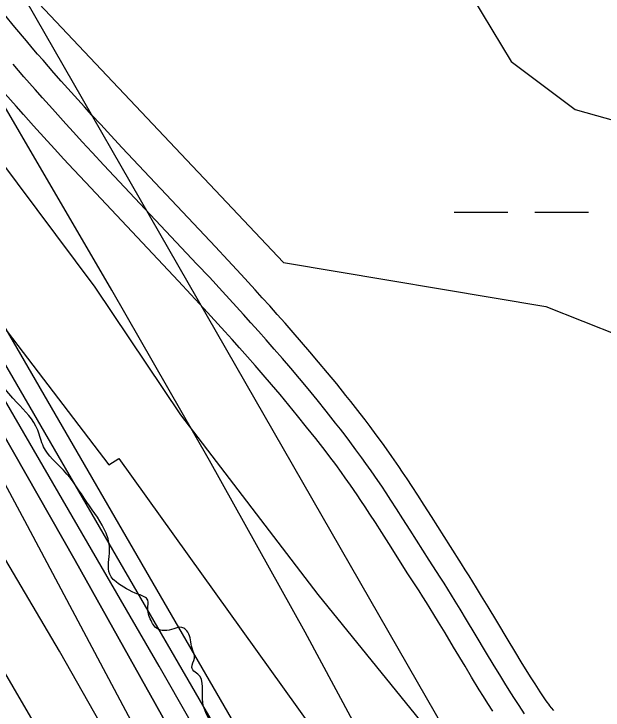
# Model space of a CAD drawing. Extents: x 3279314 to 3317160, y 734079 to 759431.
# Drawn here: x 3310166.7 to 3310517.3, y 749077.7 to 749491.8 of the extents above; entities that cross this region are included whole.
import ezdxf

# ---------------------------------------------------------------- set-up
doc = ezdxf.new("R2010")
doc.units = 0
for name, color, linetype in [('V-RIVR-EDGE', 7, 'Continuous'), ('V-ROAD-CNTR', 7, 'Continuous'), ('V-RRAP-RVMT', 7, 'Continuous'), ('V-SITE-VEGE', 7, 'Continuous'), ('V-TOPO-DPTH', 7, 'Continuous'), ('V-TOPO-MAJR', 7, 'Continuous'), ('V-TOPO-MINR', 7, 'Continuous'), ('V-TOPO-SHOR', 7, 'Continuous'), ('V-TOPO-WATR', 7, 'Continuous'), ('V-WETL-SWMP', 7, 'Continuous')]:
    doc.layers.add(name, color=color, linetype=linetype)

msp = doc.modelspace()

# ---------------------------------------------------------------- linework, layer by layer
at = {"layer": 'V-RIVR-EDGE'}
msp.add_spline([(3310321.13, 749040.23), (3310300.43, 749054.71), (3310291.48, 749060.21), (3310284.53, 749069.69), (3310279.08, 749082.15), (3310276.14, 749099.09), (3310273.16, 749101.58), (3310272.66, 749103.08), (3310274.17, 749108.55), (3310272.69, 749114.53), (3310270.22, 749124), (3310267.74, 749126.49), (3310257.78, 749125.02), (3310250.81, 749127.03), (3310248.83, 749130.03), (3310246.36, 749138), (3310246.37, 749142.98), (3310240.9, 749146.48), (3310227.47, 749153.98), (3310224.49, 749156.98), (3310223.53, 749170.92), (3310223.05, 749178.39), (3310221.57, 749182.88), (3310210.16, 749201.33), (3310196.27, 749220.28), (3310184.35, 749234.26), (3310180.89, 749244.22), (3310168.48, 749260.69), (3310132.24, 749302.6), (3310100.95, 749338.04), (3310093.01, 749349.51), (3310080.1, 749360.99), (3310068.19, 749377.95), (3310063.22, 749384.44), (3310063.24, 749392.9), (3310059.28, 749401.38), (3310050.84, 749409.37), (3310038.9, 749415.37), (3310032.93, 749417.88), (3310031.94, 749421.36), (3310031.97, 749431.32), (3310027.51, 749441.79), (3310013.62, 749463.24), (3310002.21, 749480.19), (3309996.75, 749484.69), (3309989.8, 749494.17), (3309966.47, 749525.1), (3309915.81, 749577.01), (3309885.51, 749606.96), (3309870.12, 749627.91), (3309858.72, 749646.37), (3309848.3, 749660.83), (3309832.41, 749680.29), (3309811.56, 749707.23), (3309792.19, 749727.7), (3309770.83, 749747.17), (3309749.97, 749767.14), (3309721.15, 749794.1), (3309694.33, 749821.55), (3309675.95, 749841.02), (3309647.16, 749875.94), (3309632.27, 749893.91), (3309623.81, 749897.91), (3309619.35, 749905.89), (3309612.4, 749914.37), (3309608.42, 749917.87), (3309602.95, 749917.88), (3309597.97, 749917.89), (3309593.49, 749919.4), (3309591.01, 749923.39), (3309589.53, 749928.87), (3309582.58, 749936.85), (3309559.72, 749955.33), (3309517.49, 749996.77), (3309500.12, 750016.73), (3309486.72, 750038.67), (3309451.96, 750074.11), (3309414.2, 750111.55), (3309372.47, 750150), (3309355.08, 750165.97), (3309348.13, 750174.95), (3309345.66, 750180.94), (3309337.24, 750197.39), (3309328.3, 750210.36), (3309324.84, 750220.82), (3309324.86, 750227.79), (3309323.88, 750231.78), (3309308.97, 750246.75), (3309301.02, 750253.25), (3309289.58, 750255.27), (3309275.65, 750261.28), (3309266.21, 750269.27), (3309256.29, 750285.23), (3309242.39, 750304.18), (3309232.48, 750324.13), (3309226.56, 750344.06), (3309225.09, 750354.02), (3309225.1, 750360.49), (3309226.61, 750366.47), (3309226.63, 750374.93), (3309224.66, 750381.91), (3309217.72, 750394.37), (3309214.25, 750402.35), (3309208.81, 750416.8), (3309202.88, 750437.23), (3309195.97, 750461.15), (3309191.05, 750483.07), (3309177.66, 750507.51), (3309165.75, 750523.97), (3309142.39, 750541.95), (3309121.53, 750561.92), (3309087.25, 750593.38), (3309058.44, 750623.32), (3309023.66, 750653.78), (3308984.89, 750682.26), (3308965.52, 750701.73), (3308934.71, 750725.21), (3308916.82, 750741.69), (3308889.5, 750766.65), (3308879.07, 750781.12), (3308861.7, 750803.57), (3308838.86, 750831.51), (3308825.46, 750846.48), (3308814.55, 750864.44), (3308799.66, 750884.89), (3308786.77, 750907.83), (3308769.91, 750936.75), (3308755.5, 750949.23), (3308730.15, 750966.23), (3308702.32, 750989.7), (3308667.03, 751014.68), (3308635.22, 751038.16), (3308607.37, 751054.17), (3308596.45, 751066.15), (3308577.55, 751076.15), (3308544.74, 751098.14), (3308515.42, 751122.12), (3308480.63, 751147.1), (3308431.9, 751178.59), (3308381.19, 751210.58), (3308313.08, 751254.57), (3308298.17, 751264.07), (3308277.31, 751288.02), (3308255.95, 751308.99), (3308247.01, 751317.97), (3308234.57, 751321.99), (3308223.13, 751325), (3308216.67, 751329.5), (3308211.21, 751335.99), (3308207.75, 751346.95), (3308191.84, 751357.45), (3308167.47, 751369.96), (3308143.1, 751381.47), (3308114.75, 751393.99), (3308098.83, 751402), (3308065.53, 751427.97), (3308034.73, 751454.44), (3307987.99, 751482.94), (3307953.18, 751501.95), (3307919.38, 751524.44), (3307889.04, 751538.95), (3307842.78, 751558.49), (3307826.37, 751569.48), (3307807.98, 751583.97), (3307787.11, 751600.95), (3307757.78, 751617.95), (3307730.93, 751635.94), (3307709.54, 751642.47), (3307686.18, 751660.95), (3307647.39, 751683.46), (3307590.22, 751719.45), (3307548.46, 751746.94), (3307501.72, 751774.94), (3307418.18, 751822.45), (3307378.91, 751849.94), (3307352.06, 751864.44), (3307323.22, 751882.44), (3307282.93, 751899.97), (3307232.7, 751923.5), (3307180.99, 751954.99), (3307151.19, 751984.94), (3307118.88, 752007.93), (3307079.59, 752027.95), (3307037.81, 752048.46), (3306959.2, 752074.05), (3306908.45, 752091.61), (3306835.32, 752115.69), (3306813.43, 752124.71), (3306798, 752129.23), (3306775.59, 752128.29), (3306737.24, 752125.39), (3306707.36, 752121.48), (3306675.99, 752124.05), (3306640.67, 752138.08), (3306619.79, 752149.59), (3306586.97, 752168.09), (3306556.14, 752186.09), (3306540.22, 752191.11), (3306530.77, 752196.11), (3306523.31, 752198.12), (3306509.86, 752198.66), (3306494.43, 752199.19), (3306481.99, 752202.21), (3306455.62, 752212.73), (3306426.27, 752223.26), (3306394.43, 752235.79), (3306377.52, 752244.3), (3306357.63, 752254.8), (3306340.22, 752261.82), (3306315.84, 752271.84), (3306291.96, 752278.87), (3306250.66, 752292.41), (3306229.29, 752305.91), (3306214.86, 752312.92), (3306196.46, 752320.43), (3306178.54, 752322.47), (3306158.63, 752327.5), (3306122.35, 752354.48), (3306083.1, 752388.93), (3306035.88, 752426.89), (3305994.62, 752454.38), (3305960.83, 752483.35), (3305942.93, 752491.36), (3305925.51, 752496.38), (3305911.08, 752501.39), (3305890.21, 752519.37), (3305880.28, 752528.36), (3305854.92, 752543.36), (3305817.11, 752558.39), (3305791.24, 752567.92), (3305763.88, 752577.45), (3305740.5, 752586.47), (3305713.14, 752599.98), (3305680.82, 752615.99), (3305651.97, 752630.01), (3305614.66, 752644.04), (3305572.38, 752660.58), (3305548.49, 752666.61), (3305515.65, 752676.65), (3305473.87, 752696.18), (3305452.48, 752705.69), (3305406.24, 752733.19), (3305373.44, 752759.66), (3305338.65, 752786.14), (3305328.71, 752794.13), (3305312.3, 752802.64), (3305286.93, 752813.66), (3305252.11, 752826.69), (3305242.16, 752830.2), (3305208.83, 752844.72), (3305177.02, 752867.21), (3305143.72, 752892.19), (3305118.38, 752915.16), (3305099, 752933.13), (3305078.61, 752943.14), (3305068.68, 752953.62), (3305059.76, 752971.57), (3305047.83, 752980.06), (3305022.47, 752992.58), (3305004.56, 752998.1), (3304987.64, 753004.11), (3304962.77, 753016.13), (3304950.35, 753026.12), (3304927, 753047.59), (3304902.65, 753069.06), (3304884.27, 753085.54), (3304875.32, 753093.03), (3304866.37, 753098.53), (3304851.45, 753104.04), (3304833.04, 753108.07), (3304825.58, 753113.07), (3304814.14, 753120.56), (3304795.25, 753131.07), (3304772.88, 753147.56), (3304761.44, 753154.06), (3304763.94, 753158.04), (3304771.92, 753160.01), (3304783.88, 753164.96), (3304789.87, 753171.91), (3304791.88, 753177.39), (3304788.41, 753185.36), (3304783.94, 753189.36), (3304774.98, 753188.88), (3304768, 753187.9), (3304759.52, 753180.45), (3304750.53, 753171.51), (3304743.06, 753171.03), (3304737.09, 753172.04), (3304729.16, 753187.5), (3304721.73, 753203.95), (3304719.77, 753216.4), (3304715.85, 753239.82), (3304713.88, 753252.27), (3304707.95, 753266.73), (3304696.05, 753288.66), (3304696.05, 753291.15), (3304698.05, 753293.14), (3304721.87, 753260.22), (3304725.85, 753259.21), (3304731.83, 753261.69), (3304735.33, 753264.17), (3304733.35, 753270.15), (3304720.92, 753276.65), (3304713.96, 753281.65), (3304711.48, 753286.14), (3304713.98, 753291.11), (3304717.98, 753296.58), (3304717.99, 753300.56), (3304718.5, 753307.03), (3304717.02, 753313.51), (3304711.57, 753324.98), (3304706.64, 753344.91), (3304708.16, 753355.36), (3304713.67, 753366.3), (3304719.16, 753370.27), (3304720.66, 753373.26), (3304721.2, 753393.17), (3304720.24, 753405.62), (3304722.25, 753412.09), (3304722.76, 753416.07), (3304717.78, 753416.58), (3304715.78, 753414.1), (3304705.78, 753396.7), (3304698.79, 753388.75), (3304690.8, 753382.79), (3304689.3, 753379.81), (3304686.29, 753369.36), (3304679.29, 753358.92), (3304660.84, 753349), (3304644.89, 753343.07), (3304640.41, 753343.08), (3304636.93, 753344.58), (3304631.46, 753345.09), (3304617.01, 753341.14), (3304603.55, 753337.19), (3304582.13, 753334.26), (3304568.69, 753336.28), (3304558.23, 753332.33), (3304554.24, 753329.85), (3304552.23, 753325.37), (3304552.22, 753319.89), (3304556.69, 753317.39), (3304565.16, 753317.37), (3304576.61, 753317.34), (3304598.04, 753325.26), (3304606.01, 753325.24), (3304613.48, 753325.22), (3304648.36, 753335.09), (3304667.78, 753333.55), (3304668.76, 753326.58), (3304665.26, 753321.61), (3304643.84, 753318.67), (3304628.9, 753317.21), (3304618.94, 753317.24), (3304605.48, 753310.3), (3304596.99, 753303.35), (3304588.02, 753300.88), (3304567.61, 753299.44), (3304549.68, 753299.98), (3304541.72, 753301.99), (3304535.25, 753305.49), (3304526.8, 753311.99), (3304519.87, 753327.44), (3304518.9, 753335.41), (3304521.39, 753337.4), (3304525.87, 753336.89), (3304526.84, 753326.93), (3304529.33, 753326.92), (3304534.81, 753329.4), (3304537.33, 753338.35), (3304537.34, 753342.34), (3304537.86, 753354.29), (3304541.37, 753363.24), (3304546.86, 753368.71), (3304559.32, 753371.16), (3304574.27, 753376.6), (3304588.22, 753378.06), (3304594.7, 753384.02), (3304597.71, 753389.99), (3304596.72, 753393.48), (3304592.24, 753395.98), (3304585.76, 753391.02), (3304573.81, 753391.05), (3304554.38, 753389.6), (3304538.93, 753384.66), (3304531.44, 753374.72), (3304526.44, 753364.27), (3304528.89, 753350.82), (3304526.89, 753347.34), (3304520.9, 753341.38), (3304515.92, 753340.9), (3304509.95, 753341.41), (3304494.53, 753349.41), (3304491.56, 753355.9), (3304490.57, 753360.38), (3304490.59, 753365.36), (3304496.09, 753376.8), (3304507.09, 753394.7), (3304515.59, 753407.62), (3304516.11, 753419.07), (3304517.12, 753423.55), (3304526.1, 753431), (3304531.1, 753437.46), (3304532.61, 753445.92), (3304524.17, 753453.41), (3304521.69, 753458.9), (3304530.68, 753468.83), (3304541.15, 753474.28), (3304555.1, 753477.24), (3304557.09, 753479.22), (3304557.1, 753482.71), (3304543.16, 753483.24), (3304520.26, 753482.8), (3304499.35, 753484.84), (3304485.9, 753485.38), (3304474.95, 753484.41), (3304448.54, 753476.5), (3304441.56, 753474.53), (3304417.11, 753455.17), (3304393.67, 753438.3), (3304387.18, 753431.34), (3304378.71, 753431.36), (3304357.3, 753430.92), (3304348.83, 753429.94), (3304343.84, 753425.97), (3304328.37, 753410.58), (3304326.37, 753409.58), (3304314.92, 753410.11), (3304308.96, 753414.61), (3304303.5, 753421.09), (3304279.16, 753448.54), (3304275.21, 753458.51), (3304275.22, 753462.99), (3304280.21, 753469.45), (3304287.22, 753484.87), (3304290.73, 753495.82), (3304296.22, 753498.79), (3304306.68, 753501.26), (3304317.16, 753508.2), (3304337.61, 753522.09), (3304349.57, 753526.54), (3304379.96, 753532.94), (3304408.85, 753538.85), (3304418.82, 753542.31), (3304423.32, 753547.77), (3304423.33, 753551.76), (3304423.33, 753553.75), (3304421.84, 753554.75), (3304418.35, 753551.77), (3304410.38, 753551.79), (3304404.9, 753551.3), (3304391.95, 753548.35), (3304380.99, 753545.89), (3304368.53, 753544.42), (3304359.07, 753542.95), (3304347.6, 753538), (3304334.64, 753532.06), (3304327.66, 753526.6), (3304316.68, 753518.16), (3304306.22, 753513.7), (3304279.82, 753511.28), (3304275.34, 753513.78), (3304273.85, 753513.78), (3304261.39, 753511.33), (3304257.92, 753514.82), (3304257.94, 753522.79), (3304258.95, 753529.76), (3304264.43, 753532.23), (3304275.4, 753536.19), (3304283.38, 753540.65), (3304289.88, 753553.08)], degree=3, dxfattribs=at)
at = {"layer": 'V-ROAD-CNTR'}
for points in [[(3310488.03, 749077.48), (3310486.62, 749079.1), (3310485.65, 749080.28), (3310485, 749081.1), (3310484, 749082.45), (3310483.03, 749083.84), (3310479.87, 749088.61), (3310476.91, 749093.2), (3310474.15, 749097.53), (3310471.59, 749101.62), (3310469.21, 749105.47), (3310464.75, 749112.77), (3310460.88, 749119.2), (3310454.08, 749130.54), (3310448.96, 749139.09), (3310445.06, 749145.52), (3310442.1, 749150.36), (3310437.62, 749157.56), (3310435.33, 749161.19), (3310433.05, 749164.75), (3310426.52, 749174.94), (3310415.15, 749192.84), (3310410.83, 749199.59), (3310407.02, 749205.5), (3310403.65, 749210.67), (3310400.67, 749215.18), (3310398.03, 749219.13), (3310395.69, 749222.6), (3310391.57, 749228.6), (3310388.41, 749233.09), (3310386, 749236.47), (3310382.35, 749241.48), (3310378.63, 749246.45), (3310375.71, 749250.28), (3310372.82, 749254.02), (3310369.97, 749257.68), (3310367.14, 749261.27), (3310364.33, 749264.79), (3310358.8, 749271.66), (3310353.37, 749278.26), (3310348.06, 749284.62), (3310342.89, 749290.73), (3310337.84, 749296.61), (3310332.92, 749302.28), (3310328.12, 749307.74), (3310323.46, 749313), (3310318.92, 749318.07), (3310314.5, 749322.97), (3310310.21, 749327.71), (3310301.87, 749336.81), (3310294.01, 749345.3), (3310286.61, 749353.24), (3310231.15, 749412.12), (3310224.31, 749419.47), (3310218.34, 749425.92), (3310213.14, 749431.58), (3310208.62, 749436.53), (3310200.74, 749445.26), (3310194.88, 749451.82), (3310190.53, 749456.74), (3310184.02, 749464.2), (3310180.8, 749467.92), (3310177.6, 749471.67), (3310174.1, 749475.79), (3310167.34, 749483.85), (3310161.04, 749491.46)], [(3310470.62, 749075.42), (3310467.32, 749080.4), (3310464.28, 749085.1), (3310461.47, 749089.52), (3310458.86, 749093.69), (3310456.43, 749097.61), (3310451.93, 749104.99), (3310448.02, 749111.47), (3310441.22, 749122.83), (3310436.11, 749131.35), (3310432.25, 749137.72), (3310429.34, 749142.48), (3310424.91, 749149.6), (3310422.68, 749153.14), (3310420.42, 749156.66), (3310413.88, 749166.87), (3310402.5, 749184.78), (3310398.21, 749191.49), (3310394.43, 749197.34), (3310391.11, 749202.44), (3310388.17, 749206.89), (3310385.58, 749210.77), (3310383.29, 749214.15), (3310379.25, 749220.04), (3310376.17, 749224.42), (3310373.83, 749227.69), (3310370.28, 749232.57), (3310366.66, 749237.41), (3310363.8, 749241.15), (3310360.97, 749244.83), (3310358.16, 749248.43), (3310355.38, 749251.95), (3310352.63, 749255.41), (3310347.16, 749262.18), (3310341.81, 749268.7), (3310336.58, 749274.96), (3310331.47, 749281), (3310326.48, 749286.81), (3310321.62, 749292.41), (3310316.88, 749297.81), (3310312.26, 749303.02), (3310307.76, 749308.05), (3310303.38, 749312.91), (3310299.12, 749317.6), (3310290.84, 749326.64), (3310283.02, 749335.09), (3310275.66, 749342.98), (3310220.2, 749401.87), (3310213.31, 749409.27), (3310207.31, 749415.76), (3310202.08, 749421.45), (3310197.51, 749426.45), (3310189.58, 749435.23), (3310183.66, 749441.86), (3310179.26, 749446.84), (3310172.69, 749454.37), (3310169.43, 749458.14), (3310166.18, 749461.94)], [(3310470.62, 749075.42), (3310467.32, 749080.4), (3310464.28, 749085.1), (3310461.47, 749089.52), (3310458.86, 749093.69), (3310456.43, 749097.61), (3310451.93, 749104.99), (3310448.02, 749111.47), (3310441.22, 749122.83), (3310436.11, 749131.35), (3310432.25, 749137.72), (3310429.34, 749142.48), (3310424.91, 749149.6), (3310422.68, 749153.14), (3310420.42, 749156.66), (3310413.88, 749166.87), (3310402.5, 749184.78), (3310398.21, 749191.49), (3310394.43, 749197.34), (3310391.11, 749202.44), (3310388.17, 749206.89), (3310385.58, 749210.77), (3310383.29, 749214.15), (3310379.25, 749220.04), (3310376.17, 749224.42), (3310373.83, 749227.69), (3310370.28, 749232.57), (3310366.66, 749237.41), (3310363.8, 749241.15), (3310360.97, 749244.83), (3310358.16, 749248.43), (3310355.38, 749251.95), (3310352.63, 749255.41), (3310347.16, 749262.18), (3310341.81, 749268.7), (3310336.58, 749274.96), (3310331.47, 749281), (3310326.48, 749286.81), (3310321.62, 749292.41), (3310316.88, 749297.81), (3310312.26, 749303.02), (3310307.76, 749308.05), (3310303.38, 749312.91), (3310299.12, 749317.6), (3310290.84, 749326.64), (3310283.02, 749335.09), (3310275.66, 749342.98), (3310220.2, 749401.87), (3310213.31, 749409.27), (3310207.31, 749415.76), (3310202.08, 749421.45), (3310197.51, 749426.45), (3310189.58, 749435.23), (3310183.66, 749441.86), (3310179.26, 749446.84), (3310172.69, 749454.37), (3310169.43, 749458.14), (3310166.18, 749461.94)], [(3310451.66, 749077), (3310448.78, 749081.52), (3310446.12, 749085.76), (3310443.65, 749089.76), (3310439.1, 749097.21), (3310435.16, 749103.75), (3310428.35, 749115.12), (3310423.26, 749123.6), (3310419.44, 749129.92), (3310416.57, 749134.61), (3310412.2, 749141.63), (3310410.02, 749145.08), (3310407.79, 749148.57), (3310401.23, 749158.8), (3310389.85, 749176.72), (3310385.59, 749183.38), (3310381.85, 749189.17), (3310378.56, 749194.21), (3310375.67, 749198.59), (3310373.13, 749202.4), (3310370.9, 749205.7), (3310366.93, 749211.48), (3310363.93, 749215.75), (3310361.67, 749218.92), (3310358.21, 749223.66), (3310354.69, 749228.37), (3310351.9, 749232.02), (3310349.12, 749235.63), (3310346.36, 749239.17), (3310343.62, 749242.64), (3310340.93, 749246.03), (3310335.53, 749252.71), (3310330.26, 749259.13), (3310325.1, 749265.31), (3310320.06, 749271.26), (3310315.13, 749277.01), (3310310.32, 749282.54), (3310305.63, 749287.89), (3310301.05, 749293.05), (3310296.6, 749298.03), (3310292.26, 749302.85), (3310288.04, 749307.49), (3310279.8, 749316.48), (3310272.03, 749324.88), (3310264.72, 749332.72), (3310209.25, 749391.62), (3310202.32, 749399.06), (3310196.28, 749405.59), (3310191.01, 749411.32), (3310186.41, 749416.37), (3310178.42, 749425.21), (3310172.45, 749431.9), (3310167.99, 749436.95), (3310161.36, 749444.53)]]:
    msp.add_lwpolyline(points, dxfattribs=at)
at = {"layer": 'V-RRAP-RVMT'}
for p, q in [((3310140.58, 749331.73), (3310223.22, 749223.51)), ((3310223.22, 749223.51), (3310229.23, 749227.41)), ((3310229.23, 749227.41), (3310378.52, 749019.23))]:
    msp.add_line(p, q, dxfattribs=at)
at = {"layer": 'V-SITE-VEGE'}
for p, q in [((3310044.15, 749557.18), (3310214.87, 749329.16)), ((3310214.87, 749329.16), (3310265.9, 749253.35)), ((3310265.9, 749253.35), (3310347.63, 749146.46)), ((3310347.63, 749146.46), (3310425.99, 749049.89))]:
    msp.add_line(p, q, dxfattribs=at)
at = {"layer": 'V-TOPO-DPTH'}
for points in [[(3311067.61, 747327.5), (3310634.85, 748303.26), (3310634.13, 748304.82), (3310633.39, 748306.38), (3310632.61, 748307.91), (3310631.81, 748309.44), (3310290.54, 748939.92), (3310242.67, 749026.57), (3310193.83, 749112.64), (3310143.51, 749197.86), (3310092.21, 749282.52), (3310027.94, 749386.53), (3310007.71, 749418.54), (3309987.04, 749450.24), (3309965.71, 749481.52), (3309943.94, 749512.5), (3309540.64, 750073.97), (3309478.09, 750159.49), (3309414.58, 750244.29), (3309349.63, 750327.99), (3309283.72, 750410.96), (3309177.61, 750542.23), (3309163.88, 750558.88)], [(3311067.61, 747327.5), (3310634.85, 748303.26), (3310634.13, 748304.82), (3310633.39, 748306.38), (3310632.61, 748307.91), (3310631.81, 748309.44), (3310290.54, 748939.92), (3310242.67, 749026.57), (3310193.83, 749112.64), (3310143.51, 749197.86), (3310092.21, 749282.52), (3310027.94, 749386.53), (3310007.71, 749418.54), (3309987.04, 749450.24), (3309965.71, 749481.52), (3309943.94, 749512.5), (3309540.64, 750073.97), (3309478.09, 750159.49), (3309414.58, 750244.29), (3309349.63, 750327.99), (3309283.72, 750410.96), (3309177.61, 750542.23), (3309163.88, 750558.88)], [(3309814.72, 749778.64), (3309868.17, 749703.41), (3309920.81, 749627.6), (3310013.77, 749491.41), (3310019.24, 749483.2), (3310024.58, 749474.92), (3310029.75, 749466.53), (3310034.8, 749458.06), (3310144.22, 749269.76), (3310203.15, 749166.68), (3310261.1, 749063.06), (3310317.57, 748958.63), (3310373.06, 748853.66), (3310641.19, 748337.65), (3310646.81, 748326.64), (3310652.34, 748315.59), (3310657.72, 748304.46), (3310663.01, 748293.29), (3310843.32, 747905.39)]]:
    msp.add_lwpolyline(points, dxfattribs=at)
at = {"layer": 'V-TOPO-MAJR'}
msp.add_lwpolyline([(3311230.98, 747136.67), (3310767.88, 748221.08), (3310758.92, 748241.82), (3310749.84, 748262.52), (3310740.59, 748283.13), (3310731.23, 748303.7), (3310721.64, 748324.16), (3310711.87, 748344.53), (3310701.82, 748364.76), (3310691.59, 748384.91), (3310690.21, 748387.59), (3310679, 748408.92), (3310667.58, 748430.15), (3310655.85, 748451.2), (3310643.92, 748472.14), (3310078.69, 749447.72), (3310065.27, 749470.33), (3310051.53, 749492.74), (3310037.32, 749514.86), (3310022.79, 749536.78), (3309567.67, 750207.86)], dxfattribs=at)
at = {"layer": 'V-TOPO-MINR'}
for points in [[(3311115.01, 747802.98), (3310810.23, 748392.33), (3310173.75, 749499.97), (3310158.36, 749526.57), (3310142.86, 749553.1), (3310127.21, 749579.54), (3310111.45, 749605.91), (3310011.05, 749772.79), (3309944.59, 749882.3), (3309877.57, 749991.45), (3309809.7, 750100.08), (3309741.26, 750208.37), (3309424.56, 750705.16)], [(3310783.77, 748085.28), (3310692.2, 748282.87), (3310682.21, 748304.06), (3310672.03, 748325.16), (3310661.57, 748346.12), (3310650.93, 748367), (3310536.79, 748587.13), (3310468.01, 748717.5), (3310398, 748847.19), (3310326.15, 748975.86), (3310253.06, 749103.86), (3310049.44, 749454.62), (3310041.59, 749467.8), (3310033.56, 749480.86), (3310025.25, 749493.74), (3310016.74, 749506.51), (3309870.8, 749720.54), (3309788.19, 749839.5), (3309704.23, 749957.49), (3309618.26, 750074.03), (3309530.96, 750189.6), (3309211.56, 750604.96)], [(3310822.37, 748050.92), (3310790.37, 748122.17), (3310757.93, 748193.23), (3310721.35, 748272.42), (3310706.67, 748303.64), (3310691.72, 748334.73), (3310676.35, 748365.61), (3310660.7, 748396.36), (3310614.15, 748486.34), (3310574.48, 748561.69), (3310534.09, 748636.63), (3310492.62, 748710.99), (3310450.44, 748784.96), (3310064.07, 749451.17), (3310053.43, 749469.07), (3310042.54, 749486.8), (3310031.27, 749504.3), (3310019.76, 749521.63), (3309758.4, 749905.94), (3309673.37, 750028.62), (3309586.93, 750150.28), (3309498.37, 750270.41), (3309408.39, 750389.5), (3309247.14, 750599.06)], [(3311088.65, 747554.04), (3310744.67, 748339.64), (3310740.84, 748348.19), (3310736.89, 748356.69), (3310732.8, 748365.12), (3310728.6, 748373.5), (3310449.55, 748917.56), (3310395.36, 749021.12), (3310340.05, 749124.07), (3310283.06, 749226.09), (3310224.95, 749327.51), (3310116.23, 749513.69), (3310111.58, 749521.51), (3310106.84, 749529.28), (3310101.98, 749536.97), (3310097.03, 749544.62), (3309972.16, 749734.12), (3309903.26, 749835.42), (3309832.44, 749935.3)], [(3311146.6, 747107.44), (3310682.13, 748167.33), (3310672.27, 748189.62), (3310662.31, 748211.86), (3310652.19, 748234.03), (3310641.96, 748256.15), (3310631.51, 748278.16), (3310620.87, 748300.08), (3310609.94, 748321.86), (3310598.82, 748343.54), (3310594.88, 748351.1), (3310581.46, 748376.39), (3310567.81, 748401.55), (3310553.79, 748426.51), (3310539.54, 748451.34), (3309989.41, 749394.26), (3309977.03, 749414.95), (3309964.34, 749435.44), (3309951.18, 749455.64), (3309937.72, 749475.65), (3309655.36, 749885.28)], [(3310843.32, 747905.39), (3310663.01, 748293.29), (3310657.72, 748304.46), (3310652.34, 748315.59), (3310646.81, 748326.64), (3310641.19, 748337.65), (3310373.06, 748853.66), (3310317.57, 748958.63), (3310261.1, 749063.06), (3310203.15, 749166.68), (3310144.22, 749269.76), (3310034.8, 749458.06), (3310029.75, 749466.53), (3310024.58, 749474.92), (3310019.24, 749483.2), (3310013.77, 749491.41), (3309920.81, 749627.6), (3309868.17, 749703.41), (3309814.72, 749778.64)], [(3310957.51, 747613.68), (3310646.2, 748299.19), (3310643.65, 748304.66), (3310641.04, 748310.09), (3310638.32, 748315.48), (3310635.54, 748320.83), (3310173.19, 749190.32), (3310147.87, 749237.29), (3310122.19, 749284.06), (3310095.98, 749330.54), (3310069.41, 749376.82), (3310020.15, 749461.5), (3310017.91, 749465.26), (3310015.61, 749468.99), (3310013.23, 749472.67), (3310010.8, 749476.32), (3309969.49, 749536.85), (3309946.11, 749570.56), (3309922.42, 749604.04), (3309898.25, 749637.18), (3309873.75, 749670.08), (3309806.79, 749758.68)]]:
    msp.add_lwpolyline(points, dxfattribs=at)
at = {"layer": 'V-TOPO-SHOR'}
msp.add_lwpolyline([(3310376.21, 749632.81), (3310424.15, 749549.37), (3310433.79, 749511.2), (3310462.55, 749463.53), (3310500.81, 749434.98), (3310567.69, 749416.04), (3310596.38, 749397.01), (3310634.64, 749368.45), (3310711.05, 749359.08), (3310921.02, 749397.77), (3311102.44, 749398.2), (3311369.86, 749370.18), (3311589.47, 749370.7), (3311789.93, 749390.27), (3311942.71, 749390.63), (3312095.5, 749381.44), (3312248.27, 749381.8), (3312381.95, 749382.11), (3312458.34, 749382.29), (3312534.65, 749411.12), (3312591.94, 749411.25), (3312630.09, 749430.44), (3312630.05, 749449.54), (3312639.53, 749478.2)], dxfattribs=at)
at = {"layer": 'V-TOPO-WATR'}
msp.add_lwpolyline([(3311067.61, 747327.5), (3310634.85, 748303.26), (3310634.13, 748304.82), (3310633.39, 748306.38), (3310632.61, 748307.91), (3310631.81, 748309.44), (3310290.54, 748939.92), (3310242.67, 749026.57), (3310193.83, 749112.64), (3310143.51, 749197.86), (3310092.21, 749282.52), (3310027.94, 749386.53), (3310007.71, 749418.54), (3309987.04, 749450.24), (3309965.71, 749481.52), (3309943.94, 749512.5), (3309540.64, 750073.97), (3309478.09, 750159.49), (3309414.58, 750244.29), (3309349.63, 750327.99), (3309283.72, 750410.96), (3309177.61, 750542.23), (3309163.88, 750558.88)], dxfattribs=at)
at = {"layer": 'V-WETL-SWMP'}
for p, q in [((3310105.93, 749578.22), (3310327.12, 749343.85)), ((3310105.93, 749578.22), (3310327.12, 749343.85)), ((3310428.74, 749373.86), (3310460.74, 749373.88)), ((3310476.74, 749373.89), (3310508.74, 749373.9)), ((3310327.12, 749343.85), (3310483.25, 749317.81)), ((3310327.12, 749343.85), (3310483.25, 749317.81)), ((3310483.25, 749317.81), (3310548.31, 749291.77)), ((3310483.25, 749317.81), (3310548.31, 749291.77))]:
    msp.add_line(p, q, dxfattribs=at)

doc.saveas('drawing.dxf')
